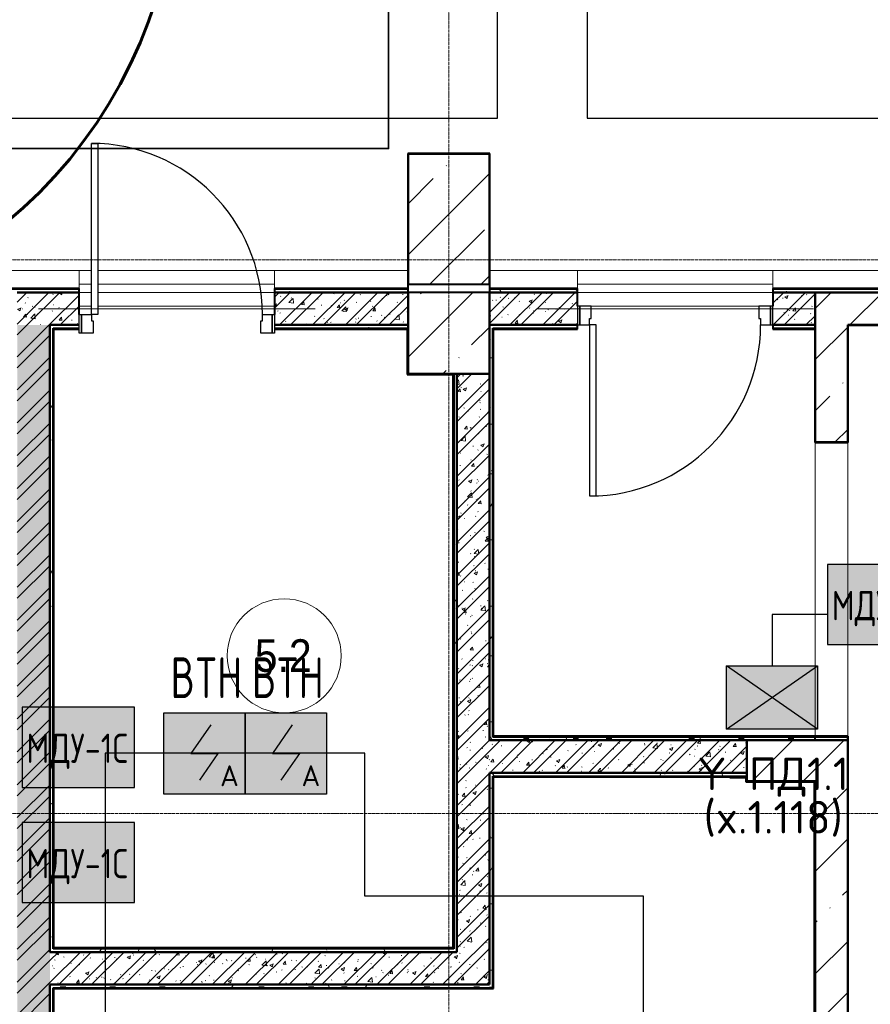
# Model space of a CAD drawing. Header units: millimetres. Extents: x -135639 to 224623, y -383017 to -59102.
# Tile 325 of 494: x 39578 to 44802, y -119793 to -113747. Entities that reach past the tile are written whole.
import ezdxf
from ezdxf.enums import TextEntityAlignment as Align

# ---------------------------------------------------------------- set-up
doc = ezdxf.new("R2010")
doc.units = ezdxf.units.MM
doc.linetypes.add('CONTINOUS', pattern=[0])
doc.linetypes.add('Линия сетки', pattern=[25, 20, -2.5, 0, -2.5])
doc.layers.get('Defpoints').update_dxf_attribs({"color": 252})
for name, color, linetype, lineweight in [('A-000-M_MASS', 7, 'Continuous', 18), ('A-010-A_ROOM', 7, 'Continuous', 20), ('A-200-M_WALL', 7, 'Continuous', 18), ('A-200-M_WALL_EXT', 7, 'Continuous', 18), ('A-200-M_WALL_INT', 7, 'Continuous', 18), ('A-200-M_WALL_PAT', 7, 'Continuous', 40), ('A-325-M_DOOR', 7, 'Continuous', 18), ('A-325-M_DOOR__FRAME', 7, 'Continuous', 30), ('A-325-M_DOOR_OPENING', 7, 'Continuous', 18), ('A-325-M_DOOR_PANEL', 7, 'Continuous', 30), ('S-280-M_COLUMN', 7, 'Continuous', 18), ('S-280-M_STRUCT_FRAME', 7, 'Continuous', 18), ('Z-030-M_GRID', 7, 'Continuous', 9), ('Арматура воздуховодов', 7, 'Continuous', 18), ('ОС', 5, 'Continuous', 25), ('ПС', 7, 'Continuous', 40), ('СС-011-ПОЖ-СИГНАЛИЗАЦИЯ', 1, 'Continuous', 30)]:
    doc.layers.add(name, color=color, linetype=linetype, lineweight=lineweight)
doc.layers.add('ССПС', color=5, linetype='Continuous')
doc.styles.add('1111', font='isocpeur.ttf')
doc.styles.add('Arial_2', font='arial.ttf', dxfattribs={"width": 0.9, "height": 400})
doc.styles.add('ISOCPEUR', font='isocpeur.ttf', dxfattribs={"height": 300})
pattern_1 = [(50, (0, 0), (218.62117, -19.1268), [22.86, -251.46]), (355, (0, 0), (-42.2919, 229.2684), [18.288, -201.168]), (100.451, (18.22, -1.6), (176.33107, 210.13963), [19.428, -213.708]), (46.184, (0, 60.96), (325.29495, -50.45164), [34.29, -377.19]), (96.636, (27.1, 56.76), (284.883, 296.9127), [29.142, -320.562]), (351.184, (0, 60.96), (284.8858, 296.9107), [27.432, -301.752]), (21, (30.48, 45.72), (181.93753, -122.71832), [22.86, -251.46]), (326, (30.48, 45.72), (74.1622, 221.0262), [18.288, -201.168]), (71.451, (45.64, 35.5), (256.10035, 98.30526), [19.428, -213.708]), (37.5, (0, 0), (3.70639, 101.465895), [3.353, -195.377, 3.353, -200.863, -201.93]), (37.5, (0, 0), (3.70639, 101.465895), [-402.946, 3.353, -198.577]), (7.5, (0, 0), (80.18358, 120.21653), [3.353, -113.081, 3.353, -190.805, -76.962]), (7.5, (0, 0), (80.18358, 120.21653), [-310.591, 3.353, -73.609]), (327.5, (-67.97, 0), (162.70865, -6.87497), [3.353, -72.847, 3.353, -234.391, -315.468]), (327.5, (-67.97, 0), (162.70865, -6.87497), [-313.944, 3.353, -312.115]), (317.5, (-98.45, 0), (177.75468, 30.51183), [3.353, -95.707, 3.353, -154.534, -224.028]), (317.5, (-98.45, 0), (177.75468, 30.51183), [-256.946, 3.353, -220.675])]
pattern_2 = [(45, (0, 0), (-101.02788, 101.02788), []), (45, (67.35, 0), (-101.02788, 101.02788), [])]
pattern_3 = [(0, (0, 0), (406.4, 101.6), [33.528, -271.272, 33.528, -271.272, -1625.6]), (0, (0, 0), (406.4, 101.6), [-609.6, 33.528, -576.072, 33.528, -271.272, -711.2]), (0, (0, 0), (406.4, 101.6), [-1524, 33.528, -169.672, 33.528, -474.472]), (120, (152.4, 50.8), (-291.18818, 301.15272), [33.528, -271.272, 33.528, -271.272, -1625.6]), (120, (152.4, 50.8), (-291.18818, 301.15272), [-609.6, 33.528, -576.072, 33.528, -271.272, -711.2]), (120, (152.4, 50.8), (-291.18818, 301.15272), [-1524, 33.528, -169.672, 33.528, -474.472]), (240, (203.2, 254), (-115.21182, -402.75272), [33.528, -271.272, 33.528, -271.272, -1625.6]), (240, (203.2, 254), (-115.21182, -402.75272), [-609.6, 33.528, -576.072, 33.528, -271.272, -711.2]), (240, (203.2, 254), (-115.21182, -402.75272), [-1524, 33.528, -169.672, 33.528, -474.472])]
pattern_4 = [(45, (0, 0), (-314.309, 314.309), []), (45, (314.3, 0), (-314.309, 314.309), [555.625, -111.125, 3.353, -107.772])]

# ---------------------------------------------------------------- blocks, each defined once
blk = doc.blocks.new('101_Дверь_Однопольная - _ПЧ_Мет_1000х2000_ВРУ_ГРЩ_EIS60_Пр-4460018-B1_-7_650_')
at = {"layer": 'A-325-M_DOOR', "color": 253, "lineweight": 30, "true_color": 0xaaaaaa}
for p, q in [((-600, -35), (-585, -35)), ((-600, -150), (-600, -35)), ((-585, -35), (-585, -150)), ((585, -150), (585, -35)), ((585, -35), (600, -35)), ((600, -35), (600, -150)), ((-585, -150), (-600, -150)), ((600, -150), (585, -150))]:
    blk.add_line(p, q, dxfattribs=at)
at = {"layer": 'A-325-M_DOOR__FRAME', "color": 253, "true_color": 0xaaaaaa}
for p, q in [((-585, -35), (-525, -35)), ((-585, -150), (-585, -35)), ((-525, -35), (-525, -75)), ((525, -35), (585, -35)), ((525, -75), (525, -35)), ((585, -35), (585, -150)), ((-525, -75), (-515, -75)), ((-515, -75), (-515, -150)), ((515, -75), (525, -75)), ((515, -150), (515, -75)), ((-515, -150), (-585, -150)), ((585, -150), (515, -150))]:
    blk.add_line(p, q, dxfattribs=at)
at = {"layer": 'A-325-M_DOOR_PANEL', "color": 253, "true_color": 0xaaaaaa}
for p, q in [((-525, 1015), (-485, 1015)), ((-525, -35), (-525, 1015)), ((-485, 1015), (-485, -35)), ((-485, -35), (-525, -35))]:
    blk.add_line(p, q, dxfattribs=at)
blk.add_arc((-525, -35), 1050, 0, 90, dxfattribs=at)
blk = doc.blocks.new('101_Дверь_Однопольная - _ПЧ_Мет_1000х2000_Лифтовой холл_EI60_Л-4456088-B1_-7_650_')
at = {"layer": 'A-325-M_DOOR', "color": 253, "lineweight": 30, "true_color": 0xaaaaaa}
for p, q in [((-585, 100), (-600, 100)), ((-600, 100), (-600, -15)), ((-585, -15), (-585, 100)), ((600, 100), (585, 100)), ((585, 100), (585, -15)), ((600, -15), (600, 100)), ((-600, -15), (-585, -15)), ((585, -15), (600, -15))]:
    blk.add_line(p, q, dxfattribs=at)
at = {"layer": 'A-325-M_DOOR__FRAME', "color": 253, "true_color": 0xaaaaaa}
for p, q in [((-525, 100), (-585, 100)), ((-585, 100), (-585, -15)), ((-525, 60), (-525, 100)), ((585, 100), (525, 100)), ((525, 100), (525, 60)), ((585, -15), (585, 100)), ((-515, 60), (-525, 60)), ((-515, -15), (-515, 60)), ((525, 60), (515, 60)), ((515, 60), (515, -15)), ((-585, -15), (-515, -15)), ((515, -15), (585, -15))]:
    blk.add_line(p, q, dxfattribs=at)
at = {"layer": 'A-325-M_DOOR_PANEL', "color": 253, "true_color": 0xaaaaaa}
for p, q in [((525, 1150), (485, 1150)), ((485, 1150), (485, 100)), ((525, 100), (525, 1150)), ((485, 100), (525, 100))]:
    blk.add_line(p, q, dxfattribs=at)
blk.add_arc((525, 100), 1050, 90, 180, dxfattribs=at)
blk = doc.blocks.new('ПР - _ПЧ_1200_200_Оп250-250_Шаг300_Арм16_Арм10-V85-B1_-7_650_')
at = {"layer": 'S-280-M_STRUCT_FRAME', "color": 21, "true_color": 0xffaaaa}
for p, q in [((-850, 0), (850, 0)), ((-850, 0), (-525, 0)), ((-600, 0), (-525, 0)), ((-485, 0), (600, 0)), ((-485, 0), (850, 0))]:
    blk.add_line(p, q, dxfattribs=at)
blk = doc.blocks.new('ПР - _ПЧ_1200_200_Оп250-250_Шаг300_Арм16_Арм10-3250725-B1_-7_650_')
at = {"layer": 'S-280-M_STRUCT_FRAME', "color": 21, "true_color": 0xffaaaa}
for p, q in [((-850, 0), (850, 0)), ((-850, 0), (-600, 0)), ((-515, 0), (515, 0)), ((-515, 0), (515, 0)), ((600, 0), (850, 0))]:
    blk.add_line(p, q, dxfattribs=at)
blk = doc.blocks.new('CP_ДШ_Hanytex_TopJoint 24C - CP_ДШ_Hanytex_TopJoint 24C-V91-B1_-7_650_')
at = {"layer": 'A-000-M_MASS', "color": 253, "true_color": 0xaaaaaa}
for p, q in [((0, 0), (0, 110)), ((75, 110), (0, 110)), ((1200, 110), (115, 110)), ((1200, 110), (1200, 0)), ((75, 25), (0, 25)), ((0, 25), (0, 0)), ((1200, 25), (115, 25)), ((1200, 0), (1200, 25)), ((0, -25), (75, -25)), ((115, -25), (1200, -25)), ((75, -110), (0, -110)), ((1200, -110), (115, -110))]:
    blk.add_line(p, q, dxfattribs=at)
blk = doc.blocks.new('CP_ДШ_Hanytex_TopJoint 24C - CP_ДШ_Hanytex_TopJoint 24C-V92-B1_-7_650_')
at = {"layer": 'A-000-M_MASS', "color": 253, "true_color": 0xaaaaaa}
for p, q in [((0, 0), (0, 110)), ((1200, 110), (0, 110)), ((1200, 110), (1200, 0)), ((1200, 25), (0, 25)), ((0, 25), (0, 0)), ((1200, 0), (1200, 25)), ((0, -25), (1200, -25)), ((1115, -110), (85, -110))]:
    blk.add_line(p, q, dxfattribs=at)
blk = doc.blocks.new('CP_ДШ_Hanytex_TopJoint 24C_Половина - CP_ДШ_Hanytex_TopJoint 24C_Половина-3662383-B1_-7_650_')
at = {"layer": 'A-000-M_MASS', "color": 253, "true_color": 0xaaaaaa}
for p, q in [((0, 0), (0, 110)), ((2330, 110), (0, 110)), ((2330, 110), (2330, 0))]:
    blk.add_line(p, q, dxfattribs=at)
blk = doc.blocks.new('CP_ДШ_Hanytex_TopJoint 24C_Половина - CP_ДШ_Hanytex_TopJoint 24C_Половина-3668135-B1_-7_650_')
at = {"layer": 'A-000-M_MASS', "color": 253, "true_color": 0xaaaaaa}
for p, q in [((0, 0), (0, 110)), ((820, 110), (0, 110)), ((820, 25), (820, 0))]:
    blk.add_line(p, q, dxfattribs=at)
blk = doc.blocks.new('CP_ДШ_Hanytex_TopJoint 24C_Половина - CP_ДШ_Hanytex_TopJoint 24C_Половина-3658075-B1_-7_650_')
at = {"layer": 'A-000-M_MASS', "color": 253, "true_color": 0xaaaaaa}
for p, q in [((540, 110), (0, 110)), ((540, 110), (540, 0)), ((0, 0), (0, 25))]:
    blk.add_line(p, q, dxfattribs=at)
blk = doc.blocks.new('CP_ДШ_Hanytex_TopJoint 24C_Половина - CP_ДШ_Hanytex_TopJoint 24C_Половина-3668175-B1_-7_650_')
at = {"layer": 'A-000-M_MASS', "color": 253, "true_color": 0xaaaaaa}
for p, q in [((0, 0), (0, 110)), ((5145.8, 110), (0, 110)), ((5145.8, 110), (5145.8, -25)), ((5145.8, -25), (5035, -25))]:
    blk.add_line(p, q, dxfattribs=at)
blk = doc.blocks.new('135_SLK_GD_AR_rvt-1-B1_-7_650_')
at = {"layer": 'A-200-M_WALL_PAT', "lineweight": 9, "true_color": 0xaaaaaa}
h = blk.add_hatch(dxfattribs=at)
h.set_pattern_fill('FP_11', color=253, style=0, pattern_type=2)
h.set_pattern_definition(pattern_3)
h.paths.add_polyline_path([(49678.3, 77400), (50100, 77400), (50100, 77420), (49280, 77420), (49280, 77400)])
h.paths.add_polyline_path([(44600, 77400), (44850, 77400), (44850, 77420), (44580, 77420), (44580, 77400)])
h.paths.add_polyline_path([(45750, 77400), (48080, 77400), (48080, 77420), (45750, 77420)])
h = blk.add_hatch(dxfattribs=at)
h.set_pattern_fill('FP_1', color=253, style=0, pattern_type=2)
h.set_pattern_definition(pattern_1)
h.paths.add_polyline_path([(50095, 77200), (50100, 77200), (50100, 77400), (49280, 77400), (49280, 77200), (49678.3, 77200)])
h.paths.add_polyline_path([(48080, 77200), (48080, 77400), (47700, 77400), (47700, 77200), (47900, 77200)])
h = blk.add_hatch(dxfattribs=at)
h.set_pattern_fill('FP_2', color=253, style=0, pattern_type=2)
h.set_pattern_definition(pattern_2)
h.paths.add_polyline_path([(50095, 77200), (50100, 77200), (50100, 77400), (49280, 77400), (49280, 77200), (49678.3, 77200)])
h.paths.add_polyline_path([(48080, 77200), (48080, 77400), (47700, 77400), (47700, 77200), (47900, 77200)])
h = blk.add_hatch(dxfattribs=at)
h.set_pattern_fill('FP_11', color=253, style=0, pattern_type=2)
h.set_pattern_definition(pattern_3)
h.paths.add_polyline_path([(53915.1, 77400), (57350, 77400), (57350, 77420), (52340, 77420), (52340, 77400), (53444.4, 77400)])
h.paths.add_polyline_path([(50619.8, 77400), (51140, 77400), (51140, 77420), (50600, 77420), (50600, 77400)])
h = blk.add_hatch(dxfattribs=at)
h.set_pattern_fill('FP_1', color=253, style=0, pattern_type=2)
h.set_pattern_definition(pattern_1)
h.paths.add_polyline_path([(52600, 77200), (52600, 77400), (52340, 77400), (52340, 77200), (52502.9, 77200)])
h.paths.add_polyline_path([(51140, 77200), (51140, 77400), (50600, 77400), (50600, 77200), (50619.8, 77200)])
h = blk.add_hatch(dxfattribs=at)
h.set_pattern_fill('FP_2', color=253, style=0, pattern_type=2)
h.set_pattern_definition(pattern_2)
h.paths.add_polyline_path([(52600, 77200), (52600, 77400), (52340, 77400), (52340, 77200), (52502.9, 77200)])
h.paths.add_polyline_path([(51140, 77200), (51140, 77400), (50600, 77400), (50600, 77200), (50619.8, 77200)])
h = blk.add_hatch(dxfattribs=at)
h.set_pattern_fill('FP_1', color=253, style=0, pattern_type=2)
h.set_pattern_definition(pattern_1)
h.paths.add_polyline_path([(47815, 72220), (47900, 72220), (47900, 77200), (47700, 77200), (47700, 72220)])
h = blk.add_hatch(dxfattribs=at)
h.set_pattern_fill('FP_2', color=253, style=0, pattern_type=2)
h.set_pattern_definition(pattern_2)
h.paths.add_polyline_path([(47815, 72220), (47900, 72220), (47900, 77200), (47700, 77200), (47700, 72220)])
h = blk.add_hatch(dxfattribs=at)
h.set_pattern_fill('FP_11', color=253, style=0, pattern_type=2)
h.set_pattern_definition(pattern_3)
h.paths.add_polyline_path([(50095, 77180), (50100, 77180), (50100, 77200), (49280, 77200), (49280, 77180), (49678.3, 77180)])
h.paths.add_polyline_path([(47900, 77180), (48080, 77180), (48080, 77200), (47900, 77200)])
h = blk.add_hatch(dxfattribs=at)
h.set_pattern_fill('FP_11', color=253, style=0, pattern_type=2)
h.set_pattern_definition(pattern_3)
h.paths.add_polyline_path([(47920, 73350), (47920, 77180), (47900, 77180), (47900, 73350)])
h = blk.add_hatch(dxfattribs=at)
h.set_pattern_fill('FP_11', color=253, style=0, pattern_type=2)
h.set_pattern_definition(pattern_3)
h.paths.add_polyline_path([(51140, 77180), (51140, 77200), (50600, 77200), (50600, 77180), (50620, 77180)])
h.paths.add_polyline_path([(52502.9, 77180), (52598, 77180), (52598, 77200), (52340, 77200), (52340, 77180)])
h = blk.add_hatch(dxfattribs=at)
h.set_pattern_fill('FP_11', color=253, style=0, pattern_type=2)
h.set_pattern_definition(pattern_3)
h.paths.add_polyline_path([(50600, 74650), (50620, 74650), (50619.8, 77180), (50600, 77180), (50600, 74998.2)])
h = blk.add_hatch(dxfattribs=at)
h.set_pattern_fill('FP_11', color=253, style=0, pattern_type=2)
h.set_pattern_definition(pattern_3)
h.paths.add_polyline_path([(50400, 73370), (50400, 76900), (50380, 76900), (50380, 73370)])
h = blk.add_hatch(dxfattribs=at)
h.set_pattern_fill('FP_1', color=253, style=0, pattern_type=2)
h.set_pattern_definition(pattern_1)
h.paths.add_polyline_path([(50600, 73150), (50600, 76900), (50400, 76900), (50400, 73150)])
h = blk.add_hatch(dxfattribs=at)
h.set_pattern_fill('FP_2', color=253, style=0, pattern_type=2)
h.set_pattern_definition(pattern_2)
h.paths.add_polyline_path([(50600, 73150), (50600, 76900), (50400, 76900), (50400, 73150)])
h = blk.add_hatch(dxfattribs=at)
h.set_pattern_fill('FP_11', color=253, style=0, pattern_type=2)
h.set_pattern_definition(pattern_3)
h.paths.add_polyline_path([(52600, 74650), (52600, 74670), (50620, 74670), (50620, 74650), (52502.9, 74650)])
h = blk.add_hatch(dxfattribs=at)
h.set_pattern_fill('FP_1', color=253, style=0, pattern_type=2)
h.set_pattern_definition(pattern_1)
h.paths.add_polyline_path([(52180, 74450), (52180, 74650), (50600, 74650), (50600, 74450), (50619.8, 74450)])
h = blk.add_hatch(dxfattribs=at)
h.set_pattern_fill('FP_2', color=253, style=0, pattern_type=2)
h.set_pattern_definition(pattern_2)
h.paths.add_polyline_path([(52180, 74450), (52180, 74650), (50600, 74650), (50600, 74450), (50619.8, 74450)])
h = blk.add_hatch(dxfattribs=at)
h.set_pattern_fill('FP_11', color=253, style=0, pattern_type=2)
h.set_pattern_definition(pattern_3)
h.paths.add_polyline_path([(52180, 74430), (52180, 74450), (50600, 74450), (50600, 74430), (50620, 74430)])
h = blk.add_hatch(dxfattribs=at)
h.set_pattern_fill('FP_11', color=253, style=0, pattern_type=2)
h.set_pattern_definition(pattern_3)
h.paths.add_polyline_path([(50600, 73130), (50620, 73130), (50619.8, 74430), (50600, 74430), (50600, 73150)])
h = blk.add_hatch(dxfattribs=at)
h.set_pattern_fill('FP_1', color=253, style=0, pattern_type=2)
h.set_pattern_definition(pattern_1)
h.paths.add_polyline_path([(50400, 73150), (50400, 73350), (47900, 73350), (47900, 73150), (48736.8, 73150)])
h = blk.add_hatch(dxfattribs=at)
h.set_pattern_fill('FP_2', color=253, style=0, pattern_type=2)
h.set_pattern_definition(pattern_2)
h.paths.add_polyline_path([(50400, 73150), (50400, 73350), (47900, 73350), (47900, 73150), (48736.8, 73150)])
h = blk.add_hatch(dxfattribs=at)
h.set_pattern_fill('FP_11', color=253, style=0, pattern_type=2)
h.set_pattern_definition(pattern_3)
h.paths.add_polyline_path([(50400, 73350), (50400, 73370), (47920, 73370), (47920, 73350), (48736.8, 73350)])
h = blk.add_hatch(dxfattribs=at)
h.set_pattern_fill('FP_11', color=253, style=0, pattern_type=2)
h.set_pattern_definition(pattern_3)
h.paths.add_polyline_path([(50600, 73130), (50600, 73150), (47900, 73150), (47900, 73130), (48736.8, 73130)])
h = blk.add_hatch(dxfattribs=at)
h.set_pattern_fill('FP_11', color=253, style=0, pattern_type=2)
h.set_pattern_definition(pattern_3)
h.paths.add_polyline_path([(47900, 72220), (47920, 72220), (47920, 73130), (47900, 73130), (47900, 72337)])
at = {"layer": 'A-200-M_WALL', "color": 253, "lineweight": 40, "true_color": 0xaaaaaa}
for p, q in [((48080, 77420), (45750, 77420)), ((48080, 77400), (47700, 77400)), ((47700, 77400), (48080, 77400)), ((50100, 77420), (49280, 77420)), ((50100, 77400), (49280, 77400)), ((49280, 77400), (50100, 77400)), ((51140, 77420), (50600, 77420)), ((51140, 77400), (50600, 77400)), ((50600, 77400), (51140, 77400)), ((57350, 77420), (52340, 77420)), ((52600, 77400), (52340, 77400)), ((52340, 77400), (52600, 77400)), ((47900, 77200), (48080, 77200)), ((48080, 77200), (47900, 77200)), ((47900, 77180), (47900, 77175)), ((47900, 73350), (47900, 77175)), ((47900, 77175), (47900, 73350)), ((47920, 77180), (48080, 77180)), ((47920, 77175), (47920, 77180)), ((47920, 73370), (47920, 77175)), ((49280, 77200), (50095, 77200)), ((50095, 77200), (49280, 77200)), ((49280, 77180), (50095, 77180)), ((50100, 77200), (50095, 77200)), ((50095, 77180), (50100, 77180)), ((50600, 77200), (51140, 77200)), ((51140, 77200), (50600, 77200)), ((50620, 77180), (51140, 77180)), ((50620, 77175), (50620, 77180)), ((50620, 74670), (50620, 77175)), ((52340, 77200), (52600, 77200)), ((52598, 77200), (52340, 77200)), ((52340, 77180), (52598, 77180)), ((52598, 77200), (52598, 77180)), ((52598, 77180), (52598, 77175)), ((50380, 76900), (50380, 76895)), ((50400, 76895), (50400, 76900)), ((50380, 76895), (50380, 73375)), ((50400, 76895), (50400, 73375)), ((50400, 73375), (50400, 76895)), ((50625, 74670), (50620, 74670)), ((52600, 74670), (50625, 74670)), ((52800, 74670), (52599, 74670)), ((52800, 74650), (52800, 74670)), ((52800, 74670), (52802, 74670)), ((50600, 74450), (52180, 74450)), ((52180, 74450), (50600, 74450)), ((50600, 74430), (50600, 74425)), ((50600, 73150), (50600, 74425)), ((50600, 74425), (50600, 73150)), ((50620, 74430), (52180, 74430)), ((50620, 74425), (50620, 74430)), ((50620, 73130), (50620, 74425)), ((47925, 73370), (47920, 73370)), ((47920, 73350), (47925, 73350)), ((50380, 73370), (47925, 73370)), ((50400, 73350), (47925, 73350)), ((47925, 73350), (50400, 73350)), ((50380, 73375), (50380, 73370)), ((50400, 73370), (50400, 73375)), ((47900, 73150), (50400, 73150)), ((50400, 73150), (47900, 73150)), ((47900, 73130), (47900, 73125)), ((47900, 72220), (47900, 73125)), ((47900, 73125), (47900, 72220)), ((47920, 73130), (50600, 73130)), ((47920, 73125), (47920, 73130)), ((47920, 72220), (47920, 73125)), ((50620, 73130), (50600, 73130))]:
    blk.add_line(p, q, dxfattribs=at)
at = {"layer": 'A-200-M_WALL_INT', "color": 253, "lineweight": 40, "true_color": 0xaaaaaa}
for p, q in [((50100, 78252), (50098, 78252)), ((50098, 78252), (50098, 77425)), ((50602, 78252), (50100, 78252)), ((50100, 77425), (50100, 78250)), ((50100, 78250), (50600, 78250)), ((50600, 78250), (50600, 77425)), ((50602, 78250), (50602, 78252)), ((50602, 77425), (50602, 78250)), ((48080, 77425), (45750, 77425)), ((48080, 77400), (48080, 77425)), ((48080, 77265), (48080, 77400)), ((50100, 77425), (49280, 77425)), ((49280, 77425), (49280, 77400)), ((49280, 77400), (49280, 77265)), ((50098, 77425), (50100, 77425)), ((50100, 77400), (50100, 77425)), ((50100, 77200), (50100, 77400)), ((51140, 77425), (50600, 77425)), ((50600, 77425), (50600, 77400)), ((50600, 77425), (50602, 77425)), ((50600, 77400), (50600, 77200)), ((51140, 77400), (51140, 77425)), ((51140, 77315), (51140, 77400)), ((57350, 77425), (52340, 77425)), ((52340, 77425), (52340, 77400)), ((52340, 77400), (52340, 77315)), ((52600, 77200), (52600, 77400)), ((52600, 77400), (57000.8, 77400)), ((47900, 77175), (47900, 77200)), ((47900, 77200), (47900, 77180)), ((47925, 77175), (48080, 77175)), ((47925, 73375), (47925, 77175)), ((49280, 77175), (50095, 77175)), ((50095, 77200), (50100, 77200)), ((50095, 77175), (50095, 76900)), ((50100, 77180), (50100, 77200)), ((50100, 76900), (50100, 77180)), ((50600, 77200), (50600, 77180)), ((50600, 77180), (50600, 77175)), ((50600, 77175), (50600, 74650)), ((50625, 77175), (51140, 77175)), ((50625, 74675), (50625, 77175)), ((51140, 77175), (51140, 77200)), ((52340, 77200), (52340, 77175)), ((52340, 77175), (52598, 77175)), ((52598, 77175), (52598, 76478)), ((52600, 77175), (52600, 77200)), ((52600, 76480), (52600, 77175)), ((54875, 77200), (52800, 77200)), ((52800, 77200), (52800, 77198)), ((52800, 77198), (52800, 76480)), ((52802, 77198), (54875, 77198)), ((52802, 76478), (52802, 77198)), ((50095, 76900), (50095, 76895)), ((50380, 76900), (50100, 76900)), ((50400, 76900), (50380, 76900)), ((50400, 76900), (50400, 76895)), ((50600, 76900), (50400, 76900)), ((50600, 74650), (50600, 76900)), ((50095, 76895), (50375, 76895)), ((50375, 76895), (50375, 73375)), ((52598, 76478), (52600, 76478)), ((52800, 76480), (52600, 76480)), ((52600, 76478), (52800, 76478)), ((52800, 76478), (52802, 76478)), ((52600, 74675), (50625, 74675)), ((52800, 74675), (52599, 74675)), ((52599, 74675), (52599, 74650)), ((52600, 74650), (52600, 74675)), ((52802, 74675), (52800, 74675)), ((52802, 74670), (52802, 74675)), ((52802, 67602), (52802, 74670)), ((52180, 74650), (50600, 74650)), ((50600, 74650), (50620, 74650)), ((50620, 74650), (50625, 74650)), ((50625, 74650), (52600, 74650)), ((52180, 74450), (52180, 74650)), ((52599, 74650), (52800, 74650)), ((52800, 74650), (52800, 67600)), ((50600, 74425), (50600, 74450)), ((50600, 74450), (50600, 74430)), ((50625, 74425), (52180, 74425)), ((50625, 73125), (50625, 74425)), ((52180, 74425), (52175, 74425)), ((52175, 74425), (52175, 74395)), ((52180, 74425), (52180, 74450)), ((52180, 74400), (52180, 74425)), ((52175, 74395), (52180, 74395)), ((52595, 74400), (52180, 74400)), ((52180, 74395), (52595, 74395)), ((52600, 74400), (52595, 74400)), ((52595, 74395), (52595, 70705)), ((52600, 70705), (52600, 74400)), ((47925, 73350), (47900, 73350)), ((47900, 73350), (47920, 73350)), ((50375, 73375), (47925, 73375)), ((50400, 73375), (50400, 73350)), ((50400, 73350), (50400, 73370)), ((47900, 73125), (47900, 73150)), ((47900, 73150), (47900, 73130)), ((47925, 73125), (50600, 73125)), ((47925, 72220), (47925, 73125)), ((50400, 73150), (50600, 73150)), ((50600, 73150), (50400, 73150)), ((50600, 73125), (50620, 73125)), ((50620, 73125), (50625, 73125))]:
    blk.add_line(p, q, dxfattribs=at)
at = {"layer": 'A-000-M_MASS', "color": 253, "lineweight": 18, "true_color": 0xaaaaaa}
for name, p in [('CP_ДШ_Hanytex_TopJoint 24C_Половина - CP_ДШ_Hanytex_TopJoint 24C_Половина-3662383-B1_-7_650_', (45750, 77425)), ('CP_ДШ_Hanytex_TopJoint 24C - CP_ДШ_Hanytex_TopJoint 24C-V91-B1_-7_650_', (48080, 77425)), ('CP_ДШ_Hanytex_TopJoint 24C_Половина - CP_ДШ_Hanytex_TopJoint 24C_Половина-3668135-B1_-7_650_', (49280, 77425)), ('CP_ДШ_Hanytex_TopJoint 24C_Половина - CP_ДШ_Hanytex_TopJoint 24C_Половина-3658075-B1_-7_650_', (50600, 77425)), ('CP_ДШ_Hanytex_TopJoint 24C - CP_ДШ_Hanytex_TopJoint 24C-V92-B1_-7_650_', (51140, 77425)), ('CP_ДШ_Hanytex_TopJoint 24C_Половина - CP_ДШ_Hanytex_TopJoint 24C_Половина-3668175-B1_-7_650_', (52340, 77425))]:
    blk.add_blockref(name, p, dxfattribs=at)
at = {"layer": 'A-325-M_DOOR', "color": 253, "lineweight": 18, "true_color": 0xaaaaaa}
blk.add_blockref('101_Дверь_Однопольная - _ПЧ_Мет_1000х2000_ВРУ_ГРЩ_EIS60_Пр-4460018-B1_-7_650_', (48680, 77300), dxfattribs=at)
at = {"layer": 'A-325-M_DOOR', "color": 253, "lineweight": 18, "true_color": 0xaaaaaa, "rotation": 180}
blk.add_blockref('101_Дверь_Однопольная - _ПЧ_Мет_1000х2000_Лифтовой холл_EI60_Л-4456088-B1_-7_650_', (51740, 77300), dxfattribs=at)
at = {"layer": 'S-280-M_STRUCT_FRAME', "color": 253, "lineweight": 18, "true_color": 0xaaaaaa}
blk.add_blockref('ПР - _ПЧ_1200_200_Оп250-250_Шаг300_Арм16_Арм10-V85-B1_-7_650_', (48680, 77300), dxfattribs=at)
at = {"layer": 'S-280-M_STRUCT_FRAME', "color": 253, "lineweight": 18, "true_color": 0xaaaaaa, "rotation": 180}
blk.add_blockref('ПР - _ПЧ_1200_200_Оп250-250_Шаг300_Арм16_Арм10-3250725-B1_-7_650_', (51740, 77300), dxfattribs=at)
blk = doc.blocks.new('135_SLK_GD_KR_rvt-1-B1_-7_650_')
at = {"layer": 'S-280-M_COLUMN', "lineweight": 9, "true_color": 0xaaaaaa}
h = blk.add_hatch(dxfattribs=at)
h.set_pattern_fill('FP_20', color=253, style=0, pattern_type=2)
h.set_pattern_definition(pattern_4)
h.paths.add_polyline_path([(50600, 77450), (50600, 78250), (50100, 78250), (50100, 77450)])
at = {"layer": 'S-280-M_COLUMN', "color": 253, "lineweight": 40, "true_color": 0xaaaaaa}
for p, q in [((50100, 78250), (50100, 77450)), ((50600, 78250), (50100, 78250)), ((50600, 77450), (50600, 78250)), ((50100, 77450), (50600, 77450))]:
    blk.add_line(p, q, dxfattribs=at)
blk = doc.blocks.new('231_ADSK_Дверь_Проем - ADSK_Дверь_Проем-2323127-B1_-7_650_')
at = {"layer": 'A-325-M_DOOR_OPENING', "color": 253, "true_color": 0xaaaaaa}
for p, q in [((-915, 100), (915, 100)), ((-915, -100), (915, -100))]:
    blk.add_line(p, q, dxfattribs=at)
blk = doc.blocks.new('135_SLK_K1-2-3_KR_rvt-1-B1_-7_650_')
at = {"layer": 'A-200-M_WALL_PAT', "lineweight": 9, "true_color": 0xaaaaaa}
h = blk.add_hatch(dxfattribs=at)
h.set_pattern_fill('FP_20', color=253, style=0, pattern_type=2)
h.set_pattern_definition(pattern_4)
h.paths.add_polyline_path([(56739.7, 77200), (57000.8, 77200), (57000.8, 77400), (52600, 77400), (52600, 77200), (56268.9, 77200)])
h = blk.add_hatch(dxfattribs=at)
h.set_pattern_fill('FP_20', color=253, style=0, pattern_type=2)
h.set_pattern_definition(pattern_4)
h.paths.add_polyline_path([(52800, 76480), (52800, 77200), (52600, 77200), (52600, 76480)])
h = blk.add_hatch(dxfattribs=at)
h.set_pattern_fill('FP_20', color=253, style=0, pattern_type=2)
h.set_pattern_definition(pattern_4)
h.paths.add_polyline_path([(52600, 74400), (52600, 74650), (52180, 74650), (52180, 74400), (52502.9, 74400)])
h = blk.add_hatch(dxfattribs=at)
h.set_pattern_fill('FP_20', color=253, style=0, pattern_type=2)
h.set_pattern_definition(pattern_4)
h.paths.add_polyline_path([(52600, 67600), (52800, 67600), (52800, 74650), (52600, 74650), (52600, 69675.7)])
at = {"layer": 'S-280-M_COLUMN', "lineweight": 9, "true_color": 0xaaaaaa}
h = blk.add_hatch(dxfattribs=at)
h.set_pattern_fill('FP_20', color=253, style=0, pattern_type=2)
h.set_pattern_definition(pattern_4)
h.paths.add_polyline_path([(50600, 76900), (50600, 77400), (50100, 77400), (50100, 76900)])
at = {"layer": 'A-200-M_WALL_EXT', "color": 253, "lineweight": 40, "true_color": 0xaaaaaa}
for p, q in [((57000.8, 77400), (52600, 77400)), ((52600, 77400), (52600, 77200)), ((52600, 77200), (52600, 76480)), ((52800, 76480), (52800, 77200)), ((52800, 77200), (57000.8, 77200)), ((52600, 76480), (52800, 76480)), ((52600, 74650), (52180, 74650)), ((52180, 74650), (52180, 74400)), ((52800, 74650), (52600, 74650)), ((52800, 67600), (52800, 74650)), ((52180, 74400), (52600, 74400)), ((52600, 74400), (52600, 70700))]:
    blk.add_line(p, q, dxfattribs=at)
at = {"layer": 'S-280-M_COLUMN', "color": 253, "lineweight": 40, "true_color": 0xaaaaaa}
for p, q in [((50600, 77400), (50100, 77400)), ((50100, 77400), (50100, 76900)), ((50600, 76900), (50600, 77400)), ((50100, 76900), (50600, 76900))]:
    blk.add_line(p, q, dxfattribs=at)
at = {"layer": 'A-325-M_DOOR', "color": 253, "lineweight": 18, "true_color": 0xaaaaaa, "rotation": 90}
blk.add_blockref('231_ADSK_Дверь_Проем - ADSK_Дверь_Проем-2323127-B1_-7_650_', (52700, 75565), dxfattribs=at)
blk = doc.blocks.new('050_Марка_Помещение - Номер-620969-B1_-7_650_')
at = {"layer": 'A-010-A_ROOM', "color": 253, "true_color": 0xaaaaaa}
blk.add_circle((0, 0), 3.5, dxfattribs=at)
blk = doc.blocks.new('-1 эт')
at = {"layer": 'Z-030-M_GRID', "color": 253, "linetype": 'Линия сетки', "true_color": 0xaaaaaa}
for p, q in [((50350, -19698), (50350, 89253)), ((155946.9, 77600), (-3682.8, 77600)), ((155947.1, 74200), (-3682.6, 74200))]:
    blk.add_line(p, q, dxfattribs=at)
at = {"lineweight": 5}
for name in ['135_SLK_GD_KR_rvt-1-B1_-7_650_', '135_SLK_GD_AR_rvt-1-B1_-7_650_', '135_SLK_K1-2-3_KR_rvt-1-B1_-7_650_']:
    blk.add_blockref(name, (0, 0), dxfattribs=at)
at = {"layer": 'A-010-A_ROOM', "color": 253, "true_color": 0xaaaaaa, "xscale": 99.99999999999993, "yscale": 99.99999999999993, "zscale": 99.99999999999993}
blk.add_blockref('050_Марка_Помещение - Номер-620969-B1_-7_650_', (49339, 75168.6), dxfattribs=at)
at = {"layer": 'A-010-A_ROOM', "color": 253, "lineweight": 9, "true_color": 0xaaaaaa, "insert": (49158.4, 75270.3), "char_height": 200, "width": 432.911, "attachment_point": 1, "style": 'Arial_2'}
blk.add_mtext('5.2', dxfattribs=at)
blk = doc.blocks.new('*U4706')
at = {"lineweight": 35, "true_color": 0xffffff}
h = blk.add_hatch(color=7, dxfattribs=at)
h.dxf.hatch_style = 1
h.paths.add_polyline_path([(0, 499.6), (0, 0), (499.6, 0), (499.6, 499.6)])
at = {"color": 1, "linetype": 'ByBlock', "lineweight": -2}
for p, q in [((289.5, 426.3), (166.9, 249.8)), ((166.9, 249.8), (332.7, 249.8)), ((332.7, 249.8), (219.3, 86.3))]:
    blk.add_line(p, q, dxfattribs=at)
at = {"color": 1, "linetype": 'ByBlock', "lineweight": -2, "ltscale": 0.1}
blk.add_lwpolyline([(0, 499.6), (499.6, 499.6), (499.6, 0), (0, 0)], close=True, dxfattribs=at)
at = {"color": 1, "linetype": 'ByBlock', "lineweight": -2, "ltscale": 1000, "style": '1111'}
blk.add_text('A', height=128.1, dxfattribs=at).set_placement((403.4, 49.2), align=Align.CENTER)
at = {"color": 0, "linetype": 'ByBlock', "lineweight": -2, "style": '1111'}
blk.add_attdef('INDEX', (-63.3, -234.7), '', height=125, dxfattribs=at)
at = {"color": 0, "linetype": 'ByBlock', "lineweight": -2, "style": '1111', "flags": 1}
for tag, p in [('NAME_DEVICE', (-64.1, -421.2)), ('NUM_POM', (-81.6, -847))]:
    blk.add_attdef(tag, p, '', height=125, dxfattribs=at)
at = {"color": 0, "linetype": 'ByBlock', "lineweight": -2, "style": '1111', "width": 0.7}
blk.add_attdef('NUM_DEVICE', (-64.1, -629.5), '', height=125, dxfattribs=at)
blk = doc.blocks.new('*U4714')
at = {"linetype": 'ByBlock', "lineweight": -2, "ltscale": 100}
h = blk.add_hatch(color=0, dxfattribs=at)
h.dxf.hatch_style = 1
h.paths.add_polyline_path([(0, 0), (139.7, 97.2), (0, 194.4)])
h.paths.add_polyline_path([(139.7, 97.2), (279.5, 0), (279.5, 194.4)])
at = {"linetype": 'CONTINOUS', "lineweight": 30, "ltscale": 100, "true_color": 0xffffff}
h = blk.add_hatch(color=7, dxfattribs=at)
h.dxf.hatch_style = 1
h.paths.add_polyline_path([(0, 194.4), (139.7, 97.2), (279.5, 194.4)])
h.paths.add_polyline_path([(0, 0), (279.5, 0), (139.7, 97.2)])
at = {"color": 0, "linetype": 'ByBlock', "lineweight": -2, "ltscale": 100}
for p, q in [((0, 194.4), (279.5, 0)), ((279.5, 194.4), (0, 0))]:
    blk.add_line(p, q, dxfattribs=at)
blk.add_lwpolyline([(279.5, 0), (0, 0), (0, 194.4), (279.5, 194.4)], close=True, dxfattribs=at)
blk = doc.blocks.new('ger')
at = {"lineweight": 40, "ltscale": 2, "true_color": 0xffffff}
h = blk.add_hatch(color=7, dxfattribs=at)
h.dxf.hatch_style = 1
h.paths.add_polyline_path([(491036.1, -67335.5), (491036.1, -66842.7), (490344.7, -66842.7), (490344.7, -67335.5)])
at = {"layer": 'ОС', "color": 1, "lineweight": 30}
blk.add_lwpolyline([(491036.1, -66842.7), (490344.7, -66842.7), (490344.7, -67335.5), (491036.1, -67335.5)], close=True, dxfattribs=at)
at = {"layer": 'ССПС', "color": 1, "lineweight": -2, "ltscale": 1000, "style": '1111', "width": 0.8}
blk.add_text('МДУ-1С', height=180, dxfattribs=at).set_placement((490370.6, -67185.8))

msp = doc.modelspace()

# ---------------------------------------------------------------- linework, layer by layer
at = {"layer": 'Defpoints', "color": 1, "lineweight": 35}
msp.add_lwpolyline([(34121.7, -109025.1), (41843.8, -109025.1), (41843.8, -114538.1), (34121.7, -114538.1)], close=True, dxfattribs=at)
at = {"layer": 'Defpoints', "color": 6, "lineweight": 60}
msp.add_circle((37657.4, -112766.5), 2886.6, dxfattribs=at)
at = {"layer": 'СС-011-ПОЖ-СИГНАЛИЗАЦИЯ', "lineweight": 30}
for points in [[(16169.7, -110036), (25885.7, -109979), (25885.7, -111853.8), (29528.5, -111853.8), (29528.5, -109594.3), (40384.9, -109594.3), (40384.9, -111558.5), (36916.5, -111558.5), (36916.5, -114351.5), (42512.7, -114351.5), (42512.7, -107461), (44015.5, -107461), (44015.5, -111491.7), (43063.2, -111491.7), (43063.2, -114351.5), (58643.6, -114351.5)], [(36407.1, -123935.5), (36407.1, -120987.5), (43408.4, -120987.5), (43408.4, -119128.2), (41696.6, -119128.2), (41696.6, -118251.6), (40102.4, -118251.6), (40102.4, -120738.9), (36190.5, -120738.9), (36190.5, -119518.4), (35369.8, -119518.4)]]:
    msp.add_lwpolyline(points, dxfattribs=at)
at = {"layer": 'СС-011-ПОЖ-СИГНАЛИЗАЦИЯ', "color": 30, "lineweight": 30, "true_color": 0xf26722}
msp.add_lwpolyline([(44538.9, -117399.3), (44199, -117399.3), (44199, -117715.1)], dxfattribs=at)

# ---------------------------------------------------------------- block references
msp.add_blockref('-1 эт', (-8136.8, -192821.5))
at = {"layer": 'Арматура воздуховодов', "lineweight": 30}
for p in [(-450752.2, -51124.9), (-450752.2, -51833)]:
    msp.add_blockref('ger', p, dxfattribs=at)
at = {"layer": 'ПС', "color": 7, "linetype": 'CONTINOUS', "lineweight": 30, "ltscale": 100}
ref = msp.add_blockref('*U4706', (40462.6, -118502.7), dxfattribs=dict(at, xscale=1.000736, yscale=1.000736, zscale=1.000736))
ref.add_attrib('NUM_DEVICE', 'BTH', dxfattribs={"layer": '0', "color": 0, "linetype": 'ByBlock', "lineweight": -2, "ltscale": 100, "height": 250.18, "style": '1111', "width": 0.7}).set_placement((40724.3, -117912.2), align=Align.CENTER)
ref = msp.add_blockref('*U4706', (40962.5, -118502.7), dxfattribs=dict(at, xscale=1.000736, yscale=1.000736, zscale=1.000736))
ref.add_attrib('NUM_DEVICE', 'BTH', dxfattribs={"layer": '0', "color": 0, "linetype": 'ByBlock', "lineweight": -2, "ltscale": 100, "height": 250.18, "style": '1111', "width": 0.7}).set_placement((41224.3, -117912.2), align=Align.CENTER)
at = {"layer": 'ПС', "color": 84, "linetype": 'Continuous', "lineweight": 30, "ltscale": 100, "xscale": 2, "yscale": 2, "zscale": 2, "rotation": 180}
msp.add_blockref('*U4714', (44478.4, -117715.1), dxfattribs=at)
at = {"layer": 'СС-011-ПОЖ-СИГНАЛИЗАЦИЯ', "lineweight": 30}
msp.add_blockref('ger', (-445805.8, -50248.6), dxfattribs=at)

# ---------------------------------------------------------------- texts
at = {"color": 7, "linetype": 'Continuous', "insert": (43798.8, -118277.3), "char_height": 200, "attachment_point": 1, "line_spacing_factor": 1.1, "style": 'ISOCPEUR'}
msp.add_mtext_dynamic_manual_height_columns('\\pxsm0.8,qc;{\\C256;Y-ПД1.1\\P(x.1.118)}', width=813.716, gutter_width=2478.4, heights=[735.9], dxfattribs=at)

doc.saveas('drawing.dxf')
